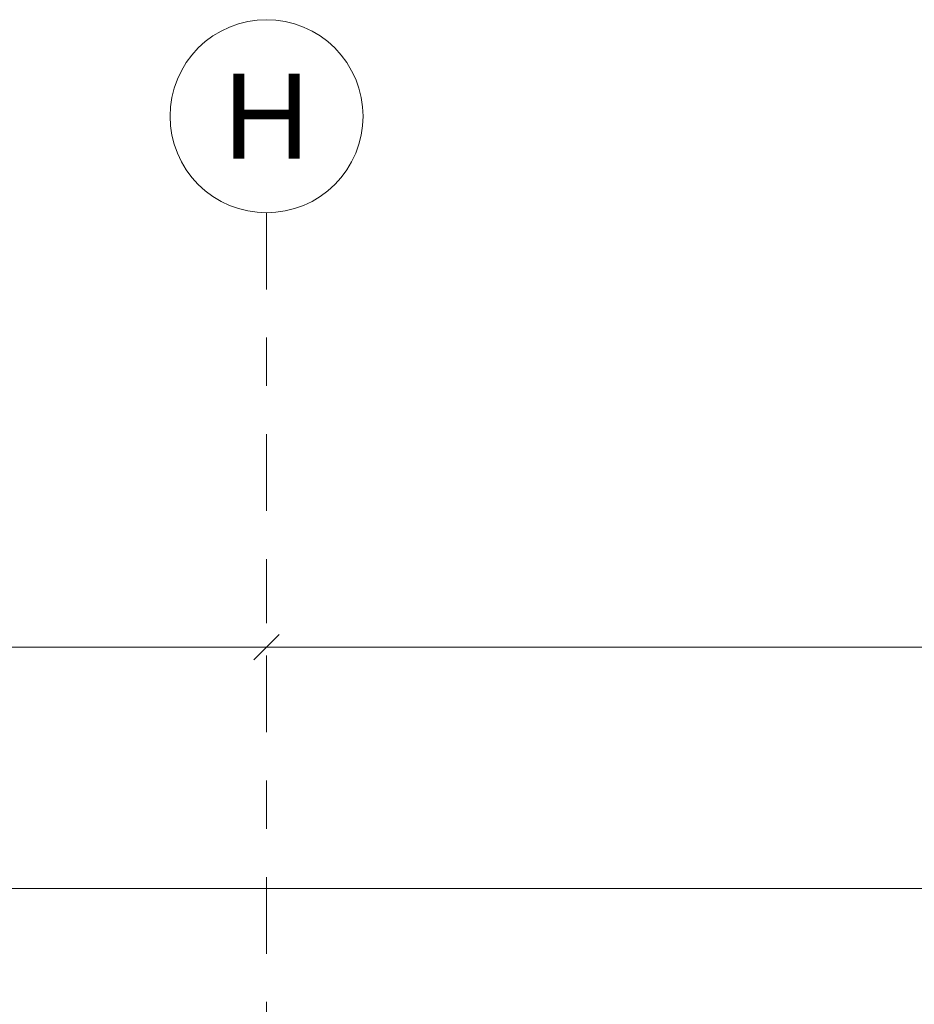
# Model space of a CAD drawing. Header units: metres. Extents: x -180 to 4, y -50 to 6.
# Tile 553 of 656: x -58.68 to -56.83, y 2.16 to 4.2. Entities that reach past the tile are written whole.
import ezdxf

# ---------------------------------------------------------------- set-up
doc = ezdxf.new("R2010")
doc.units = ezdxf.units.M
doc.header["$LTSCALE"] = 0.05
doc.header["$PDMODE"] = 1
doc.header["$PDSIZE"] = -2
doc.linetypes.add('Linienart-53', pattern=[5.291531, 3.175, -1.058062, 0.352704, -0.705764])
doc.layers.get('0').update_dxf_attribs({"lineweight": 25})
doc.layers.add('70 -71 Achsen- 1 Gebäudeachsen', color=7, linetype='Linienart-53', lineweight=18)
doc.layers.add('Keine', color=7, linetype='Continuous', lineweight=9)
doc.layers.add('70 -76 Bemaßung- 2 Allgemein', color=7, linetype='Continuous', lineweight=5, true_color=0x6666cc)
doc.styles.add('Arial', font='arial.ttf')
doc.dimstyles.new('k+k 1_50', dxfattribs={"dimtxt": 0.100689, "dimasz": 0.05302, "dimexe": 0.05, "dimexo": 0.15, "dimgap": 0.01, "dimtad": 1, "dimdec": 3, "dimtxsty": 'Arial', "dimblk": 'VW_SLASH', "dimblk1": 'VW_SLASH', "dimblk2": 'VW_SLASH', "dimcen": 0, "dimdle": 0.05, "dimadec": 3, "dimazin": 0, "dimtfac": 0.75, "dimtdec": 3, "dimtix": 1, "dimtmove": 0, "dimatfit": 0, "dimldrblk": 'VW_SLASH-1', "dimfxl": 0.125, "dimfxlon": 1, "dimfrac": 2, "dimtolj": 1, "dimarcsym": 0})

# ---------------------------------------------------------------- blocks, each defined once
blk = doc.blocks.new('VW_SLASH')
at = {"color": 0, "linetype": 'ByBlock', "lineweight": -2, "transparency": 16777216}
blk.add_line((0.943, 0), (-1, 0), dxfattribs=at)
at = {"color": 0, "lineweight": 20, "transparency": 16777216, "flags": 128}
blk.add_lwpolyline([(0.5, 0.5), (-0.5, -0.5)], dxfattribs=at)
blk = doc.blocks.new('*D10963')
at = {"layer": '70 -76 Bemaßung- 2 Allgemein', "color": 0, "lineweight": -2}
for p, q in [((-74.671, 3.05), (-74.671, 2.95)), ((-58.171, 3.05), (-58.171, 2.95)), ((-58.224, 2.9), (-74.618, 2.9))]:
    blk.add_line(p, q, dxfattribs=at)
at = {"layer": 'Defpoints', "color": 0}
for p in [(-74.671, 2.9), (-74.671, 2.9), (-58.171, 2.9)]:
    blk.add_point(p, dxfattribs=at)
at = {"layer": '70 -76 Bemaßung- 2 Allgemein', "color": 0, "lineweight": -2, "xscale": 0.05302001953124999, "yscale": 0.05302001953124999, "zscale": 0.05302001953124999, "rotation": 180}
blk.add_blockref('VW_SLASH', (-74.671, 2.9), dxfattribs=at)
at = {"layer": '70 -76 Bemaßung- 2 Allgemein', "color": 0, "lineweight": -2, "xscale": 0.05302001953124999, "yscale": 0.05302001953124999, "zscale": 0.05302001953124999}
blk.add_blockref('VW_SLASH', (-58.171, 2.9), dxfattribs=at)
at = {"layer": '70 -76 Bemaßung- 2 Allgemein', "color": 0, "insert": (-66.421, 2.9704), "char_height": 0.10069, "attachment_point": 5, "style": 'Arial'}
blk.add_mtext('\\A1;16,50', dxfattribs=at)
blk = doc.blocks.new('VW_SLASH-1')
at = {"color": 0, "linetype": 'ByBlock', "lineweight": -2, "transparency": 16777216}
blk.add_line((0.943, 0), (-1, 0), dxfattribs=at)
at = {"color": 0, "lineweight": 5, "transparency": 16777216, "flags": 128}
blk.add_lwpolyline([(0.5, 0.5), (-0.5, -0.5)], dxfattribs=at)
blk = doc.blocks.new('*D10964')
at = {"layer": '70 -76 Bemaßung- 2 Allgemein', "color": 0, "lineweight": -2}
for p, q in [((-58.171, 3.05), (-58.171, 2.95)), ((-49.921, 3.05), (-49.921, 2.95)), ((-49.974, 2.9), (-58.118, 2.9))]:
    blk.add_line(p, q, dxfattribs=at)
at = {"layer": 'Defpoints', "color": 0}
for p in [(-58.171, 2.9), (-58.171, 2.9), (-49.921, 2.9)]:
    blk.add_point(p, dxfattribs=at)
at = {"layer": '70 -76 Bemaßung- 2 Allgemein', "color": 0, "lineweight": -2, "xscale": 0.05302001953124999, "yscale": 0.05302001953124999, "zscale": 0.05302001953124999, "rotation": 180}
blk.add_blockref('VW_SLASH', (-58.171, 2.9), dxfattribs=at)
at = {"layer": '70 -76 Bemaßung- 2 Allgemein', "color": 0, "lineweight": -2, "xscale": 0.05302001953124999, "yscale": 0.05302001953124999, "zscale": 0.05302001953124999}
blk.add_blockref('VW_SLASH', (-49.921, 2.9), dxfattribs=at)
at = {"layer": '70 -76 Bemaßung- 2 Allgemein', "color": 0, "insert": (-54.046, 2.9704), "char_height": 0.10069, "attachment_point": 5, "style": 'Arial'}
blk.add_mtext('\\A1;8,25', dxfattribs=at)
blk = doc.blocks.new('*D11009')
at = {"layer": '70 -76 Bemaßung- 2 Allgemein', "color": 0, "lineweight": -2}
for p, q in [((-82.921, 2.55), (-82.921, 2.45)), ((-49.921, 2.55), (-49.921, 2.45)), ((-49.974, 2.4), (-82.868, 2.4))]:
    blk.add_line(p, q, dxfattribs=at)
at = {"layer": 'Defpoints', "color": 0}
for p in [(-82.921, 2.4), (-82.921, 2.4), (-49.921, 2.4)]:
    blk.add_point(p, dxfattribs=at)
at = {"layer": '70 -76 Bemaßung- 2 Allgemein', "color": 0, "lineweight": -2, "xscale": 0.05302001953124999, "yscale": 0.05302001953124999, "zscale": 0.05302001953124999, "rotation": 180}
blk.add_blockref('VW_SLASH', (-82.921, 2.4), dxfattribs=at)
at = {"layer": '70 -76 Bemaßung- 2 Allgemein', "color": 0, "lineweight": -2, "xscale": 0.05302001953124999, "yscale": 0.05302001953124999, "zscale": 0.05302001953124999}
blk.add_blockref('VW_SLASH', (-49.921, 2.4), dxfattribs=at)
at = {"layer": '70 -76 Bemaßung- 2 Allgemein', "color": 0, "insert": (-66.421, 2.4704), "char_height": 0.10069, "attachment_point": 5, "style": 'Arial'}
blk.add_mtext('\\A1;33,00', dxfattribs=at)
blk = doc.blocks.new('_Achsen (3D)')
at = {"color": 255, "transparency": 33554687}
blk.add_wipeout([(-58.171, 4.2), (-58.1514, 4.199), (-58.132, 4.1961), (-58.1129, 4.1913), (-58.0945, 4.1847), (-58.0767, 4.1763), (-58.0599, 4.1663), (-58.0441, 4.1546), (-58.0296, 4.1414), (-58.0164, 4.1268), (-58.0047, 4.1111), (-57.9946, 4.0942), (-57.9862, 4.0765), (-57.9796, 4.058), (-57.9748, 4.039), (-57.972, 4.0196), (-57.971, 4), (-57.972, 3.9804), (-57.9748, 3.9609), (-57.9796, 3.9419), (-57.9862, 3.9234), (-57.9946, 3.9057), (-58.0047, 3.8888), (-58.0164, 3.8731), (-58.0296, 3.8585), (-58.0441, 3.8454), (-58.0599, 3.8337), (-58.0767, 3.8236), (-58.0945, 3.8152), (-58.1129, 3.8086), (-58.132, 3.8038), (-58.1514, 3.8009), (-58.171, 3.8), (-58.1906, 3.8009), (-58.21, 3.8038), (-58.2291, 3.8086), (-58.2475, 3.8152), (-58.2653, 3.8236), (-58.2821, 3.8337), (-58.2979, 3.8454), (-58.3124, 3.8585), (-58.3256, 3.8731), (-58.3373, 3.8888), (-58.3474, 3.9057), (-58.3558, 3.9234), (-58.3624, 3.9419), (-58.3672, 3.9609), (-58.37, 3.9804), (-58.371, 4), (-58.37, 4.0196), (-58.3672, 4.039), (-58.3624, 4.058), (-58.3558, 4.0765), (-58.3474, 4.0942), (-58.3373, 4.1111), (-58.3256, 4.1268), (-58.3124, 4.1414), (-58.2979, 4.1546), (-58.2821, 4.1663), (-58.2653, 4.1763), (-58.2475, 4.1847), (-58.2291, 4.1913), (-58.21, 4.1961), (-58.1906, 4.199)], dxfattribs=at).dxf.layer = 'Keine'
at = {"layer": '70 -71 Achsen- 1 Gebäudeachsen', "transparency": 33554687}
blk.add_line((-58.171, 3.8), (-58.171, -46.172), dxfattribs=at)
at = {"layer": 'Keine', "transparency": 33554687, "flags": 128}
blk.add_lwpolyline([(-58.171, 4.2), (-58.1514, 4.199), (-58.132, 4.1961), (-58.1129, 4.1913), (-58.0945, 4.1847), (-58.0767, 4.1763), (-58.0599, 4.1663), (-58.0441, 4.1546), (-58.0296, 4.1414), (-58.0164, 4.1268), (-58.0047, 4.1111), (-57.9946, 4.0942), (-57.9862, 4.0765), (-57.9796, 4.058), (-57.9748, 4.039), (-57.972, 4.0196), (-57.971, 4), (-57.972, 3.9804), (-57.9748, 3.9609), (-57.9796, 3.9419), (-57.9862, 3.9234), (-57.9946, 3.9057), (-58.0047, 3.8888), (-58.0164, 3.8731), (-58.0296, 3.8585), (-58.0441, 3.8454), (-58.0599, 3.8337), (-58.0767, 3.8236), (-58.0945, 3.8152), (-58.1129, 3.8086), (-58.132, 3.8038), (-58.1514, 3.8009), (-58.171, 3.8), (-58.1906, 3.8009), (-58.21, 3.8038), (-58.2291, 3.8086), (-58.2475, 3.8152), (-58.2653, 3.8236), (-58.2821, 3.8337), (-58.2979, 3.8454), (-58.3124, 3.8585), (-58.3256, 3.8731), (-58.3373, 3.8888), (-58.3474, 3.9057), (-58.3558, 3.9234), (-58.3624, 3.9419), (-58.3672, 3.9609), (-58.37, 3.9804), (-58.371, 4), (-58.37, 4.0196), (-58.3672, 4.039), (-58.3624, 4.058), (-58.3558, 4.0765), (-58.3474, 4.0942), (-58.3373, 4.1111), (-58.3256, 4.1268), (-58.3124, 4.1414), (-58.2979, 4.1546), (-58.2821, 4.1663), (-58.2653, 4.1763), (-58.2475, 4.1847), (-58.2291, 4.1913), (-58.21, 4.1961), (-58.1906, 4.199)], close=True, dxfattribs=at)
at = {"layer": 'Keine', "transparency": 33554687, "insert": (-58.171, 4), "char_height": 0.1762, "attachment_point": 5, "line_spacing_factor": 0.970891, "style": 'Arial'}
blk.add_mtext('H', dxfattribs=at)
blk = doc.blocks.new('Gruppe-9718')
at = {"layer": '70 -76 Bemaßung- 2 Allgemein'}
for base, p1, p2, text, picture, middle in [((-74.67099996, 2.89995802), (-58.17099996, 2.89995802), (-74.67099996, 2.89995802), '16,50', '*D10963', (-66.42099996, 2.97042156)), ((-58.17099996, 2.89995802), (-49.92099996, 2.89995802), (-58.17099996, 2.89995802), '8,25', '*D10964', (-54.04599996, 2.97042156))]:
    dim = blk.add_linear_dim(base=base, p1=p1, p2=p2, text=text, dimstyle='k+k 1_50', override={"dimtxt": 0.100689, "dimgap": 0.01, "dimdec": 8, "dimpost": '<>', "dimtxsty": 'Arial', "dimtmove": 2}, dxfattribs=at)
    dim.commit()
    dim.dimension.update_dxf_attribs({"geometry": picture, "text_midpoint": middle})
blk = doc.blocks.new('Gruppe-9721')
at = {"layer": '70 -76 Bemaßung- 2 Allgemein'}
dim = blk.add_linear_dim(base=(-82.92099996, 2.39995802), p1=(-49.92099996, 2.39995802), p2=(-82.92099996, 2.39995802), text='33,00', dimstyle='k+k 1_50', override={"dimtxt": 0.100689, "dimgap": 0.01, "dimdec": 8, "dimpost": '<>', "dimtxsty": 'Arial', "dimtmove": 2}, dxfattribs=at)
dim.commit()
dim.dimension.update_dxf_attribs({"geometry": '*D11009', "text_midpoint": (-66.42099996, 2.47042156)})
blk = doc.blocks.new('_OG3_2D Bemaßung_ Beschriftung (2D)')
at = {"layer": '70 -76 Bemaßung- 2 Allgemein'}
for name in ['Gruppe-9718', 'Gruppe-9721']:
    blk.add_blockref(name, (0, 0), dxfattribs=at)

msp = doc.modelspace()

# ---------------------------------------------------------------- block references
at = {"layer": 'Keine', "color": 1}
msp.add_blockref('_OG3_2D Bemaßung_ Beschriftung (2D)', (0, 0), dxfattribs=at)

# ---------------------------------------------------------------- next in the draw order: block references
msp.add_blockref('_Achsen (3D)', (0, 0), dxfattribs=at)

doc.saveas('drawing.dxf')
